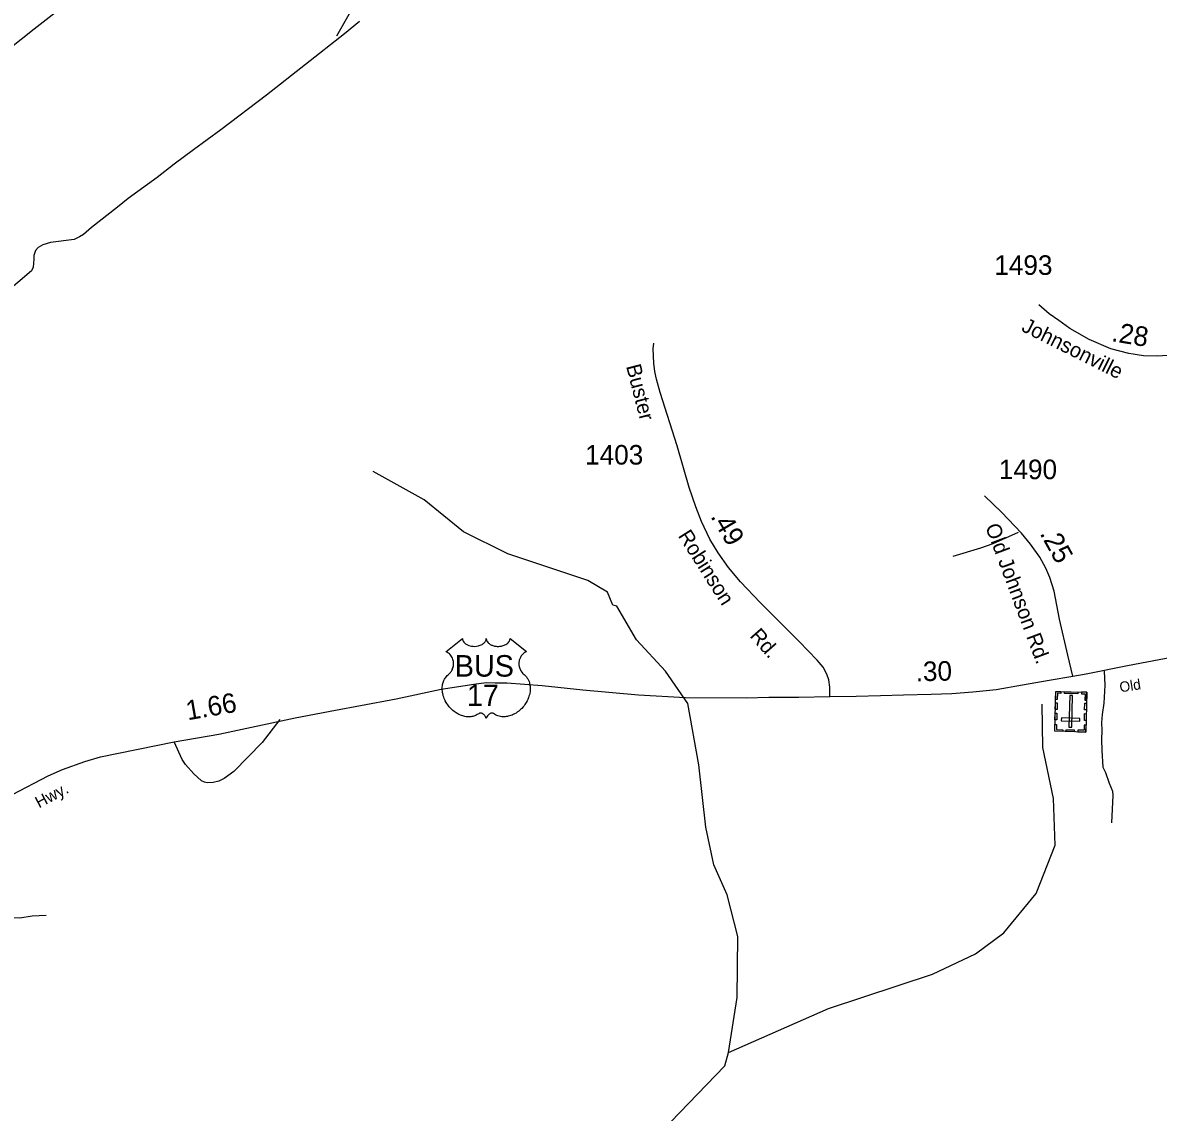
# Model space of a CAD drawing. Extents: x 2104537 to 2336408, y 34176 to 229611.
# Drawn here: x 2238210 to 2245467, y 104750 to 111712 of the extents above; entities that cross this region are included whole.
import ezdxf

# ---------------------------------------------------------------- set-up
doc = ezdxf.new("R2010")
doc.units = 0
for name, color, linetype in [('Exist Cultural Cemetery CELL', 7, 'Continuous'), ('Exist Hydrographic Creek Single Shore', 7, 'Continuous'), ('Exist Hydrographic Misc Water Feature', 7, 'Continuous'), ('Exist Road Non-System Type 51', 7, 'Continuous'), ('Exist Road Primary US Attributed', 7, 'Continuous'), ('Exist Road Primary US Divided Attributed', 7, 'Continuous'), ('Exist Road Primary US Label', 7, 'Continuous'), ('Exist Road Primary US Mileage Hundredths English Label', 7, 'Continuous'), ('Exist Road Primary US Shield CELL', 7, 'Continuous'), ('Exist Road Primary US Shield Number Label', 7, 'Continuous'), ('Exist Road Secondary Mileage Hundredths English Label', 7, 'Continuous'), ('Exist Road Secondary Type 51 Attributed', 7, 'Continuous'), ('Exist Road Secondary Type 51 Label', 7, 'Continuous'), ('Exist Road Secondary Type 51 Number Label', 7, 'Continuous')]:
    doc.layers.add(name, color=color, linetype=linetype)

msp = doc.modelspace()

# ---------------------------------------------------------------- linework, layer by layer
at = {"layer": 'Exist Cultural Cemetery CELL'}
for points in [[(2245004.5, 107179.3), (2244805.5, 107184.2), (2244811.7, 107438.7), (2245010.7, 107433.9)], [(2244844.8, 107437.9), (2244844.5, 107426.5), (2244822.5, 107427), (2244821.6, 107386.6), (2244810.4, 107386.9), (2244811.7, 107438.7)], [(2244953, 107423.8), (2244868.2, 107425.9), (2244868.4, 107437.3), (2244953.3, 107435.2)], [(2244977.7, 107434.6), (2244977.4, 107423.2), (2244999.4, 107422.6), (2244998.4, 107382.2), (2245009.5, 107382), (2245010.8, 107433.8)], [(2244821.3, 107366.2), (2244820.2, 107322.9), (2244808.9, 107323.2), (2244809.9, 107366.5)], [(2244896.2, 107211.3), (2244914.9, 107210.8), (2244919.9, 107413.6), (2244901.2, 107414)], [(2245009.1, 107364), (2245008, 107320.7), (2244996.6, 107320.9), (2244997.7, 107364.2)], [(2244819.7, 107300.3), (2244818.6, 107257), (2244807.2, 107257.3), (2244808.3, 107300.6)], [(2245007.4, 107296.8), (2245006.3, 107253.5), (2244995, 107253.8), (2244996, 107297.1)], [(2244806.5, 107227.5), (2244817.8, 107227.3), (2244817, 107195.1), (2244857.6, 107194.1), (2244857.3, 107183), (2244805.4, 107184.2)], [(2244965.4, 107248.4), (2244965.8, 107267), (2244848.1, 107269.9), (2244847.7, 107251.2)], [(2245005.6, 107222.6), (2244994.2, 107222.9), (2244993.4, 107190.7), (2244952.9, 107191.7), (2244952.6, 107180.6), (2245004.5, 107179.3)], [(2244930.5, 107181.2), (2244878.7, 107182.4), (2244878.9, 107193.8), (2244930.7, 107192.6)]]:
    msp.add_lwpolyline(points, close=True, dxfattribs=at)
at = {"layer": 'Exist Hydrographic Creek Single Shore'}
msp.add_lwpolyline([(2240218.2, 111626.8), (2240358.1, 111876.7), (2240655.2, 112169.5), (2240821.1, 112271.3), (2242456.1, 112984.3), (2242829.1, 113187.1), (2243260.2, 113490.4), (2243625.1, 113686.7), (2244339.1, 113984.5), (2244871.2, 114128.5), (2244953.3, 114271.2), (2244993.3, 114539.4), (2245017.2, 114588.2), (2245333.2, 114759.2)], dxfattribs=at)
at = {"layer": 'Exist Hydrographic Misc Water Feature'}
for points in [[(2242720.3, 105132.5), (2242776.2, 105482.5), (2242781.2, 105872.7), (2242712.3, 106139.8), (2242627.2, 106331.6), (2242575.3, 106572.2), (2242530.2, 106969.9), (2242460.2, 107361.7), (2242317.1, 107567.8), (2242132.2, 107768.2), (2242006.3, 107983.8), (2241981.2, 107990.9), (2241946.2, 108073.5), (2241821.1, 108148.2), (2241311.1, 108318.7), (2241027.1, 108458.7), (2240775.1, 108663.7), (2240449.1, 108843.9)], [(2242720.3, 105132.5), (2243360.2, 105412.1), (2244024.2, 105632.2), (2244298.3, 105761.4), (2244480.2, 105895.7), (2244686.3, 106147.5), (2244809.3, 106456.8), (2244798.2, 106755.5), (2244729.1, 107081.7), (2244726.3, 107357.2)], [(2242217.3, 104492.7), (2242349.3, 104687), (2242696.3, 105047.7), (2242720.3, 105132.5)]]:
    msp.add_lwpolyline(points, dxfattribs=at)
at = {"layer": 'Exist Road Non-System Type 51'}
for points in [[(2240361.9, 111719.3), (2240266.2, 111640.5), (2239766.9, 111248.6), (2239476.8, 111026.7), (2239300.4, 110899.7), (2239176.8, 110808.3), (2239069.2, 110723.2), (2238882.8, 110588), (2238816.3, 110532.3), (2238649.8, 110403.5), (2238597.1, 110358.2), (2238573.5, 110343.4), (2238537.7, 110326.3), (2238386.4, 110308.2), (2238338.9, 110293), (2238309.2, 110276.1), (2238292.4, 110256.7), (2238280.7, 110223.3), (2238281.3, 110201.5), (2238276.7, 110149.2), (2238265.3, 110127), (2237985.9, 109889.2)], [(2244572.2, 108454.6), (2244410.2, 108382.1), (2244330.9, 108353.8), (2244154.5, 108301.1)], [(2245121.9, 107568.5), (2245125.2, 107479.6), (2245120.3, 107363.5), (2245108.3, 107291.2), (2245103.6, 107241.1), (2245107.2, 107189), (2245104.6, 107131.1), (2245106.7, 107061), (2245113.4, 106955.1), (2245130.4, 106921.6), (2245154.2, 106852.3), (2245175.7, 106800.9), (2245177.3, 106773.9), (2245169.3, 106598.7)], [(2239852.4, 107260.5), (2239740.4, 107112.9), (2239559.4, 106927.9), (2239498.1, 106881.7), (2239463.8, 106866.5), (2239427, 106857), (2239389.2, 106855.2), (2239371.3, 106858.7), (2239352.8, 106868.1), (2239304.1, 106911.4), (2239249.3, 106972.5), (2239229.1, 107004.8), (2239177.8, 107116)], [(2237469.9, 106335.9), (2237501.4, 106258.9), (2237597.8, 106093.5), (2237653.3, 106041), (2237673.7, 106029.6), (2237703.8, 106022.5), (2237743.8, 106025.5), (2237797, 106055.1), (2237833.7, 106068.9), (2237869.2, 106066.1), (2237909, 106056.1), (2238109.7, 105996.2), (2238191.6, 105992.6), (2238270.4, 106004.1), (2238360.3, 106010)]]:
    msp.add_lwpolyline(points, dxfattribs=at)
at = {"layer": 'Exist Road Primary US Attributed'}
for points in [[(2244920.5, 107535.6), (2245006, 107551.5), (2245271.2, 107605.1), (2245597.4, 107665.5), (2245863.3, 107714.4), (2246110.9, 107757.6), (2246256.3, 107789.8), (2246358.4, 107817.8), (2246565, 107887.3)], [(2238143.8, 106780), (2238372.3, 106900.4), (2238463.9, 106939.2), (2238607.3, 106990.7), (2238707, 107021.5), (2239177.8, 107116), (2239463.1, 107165.6), (2239951.8, 107269.2), (2240209.1, 107319.5), (2240368.6, 107349.7), (2240595.7, 107391.4), (2240884.6, 107453.2), (2241093, 107486.3), (2241172.1, 107496.3), (2241229.6, 107494.9), (2241304.3, 107494.9), (2241530, 107476.2), (2241790.1, 107448.9), (2242146.1, 107418.2), (2242446.2, 107401.2), (2242836.1, 107398.9), (2242978, 107402.1), (2243170.8, 107402.9), (2243368.2, 107405.7)], [(2243368.2, 107405.7), (2243535.5, 107409.5), (2243693, 107413.9), (2243838.2, 107418.2), (2244015, 107422.5), (2244148.7, 107425.4), (2244282.3, 107435.4), (2244430.4, 107451.2), (2244600, 107481.4), (2244769.6, 107511.6), (2244920.5, 107535.6)]]:
    msp.add_lwpolyline(points, dxfattribs=at)
at = {"layer": 'Exist Road Primary US Divided Attributed'}
msp.add_lwpolyline([(2237731.5, 111235), (2238283.4, 111673.5), (2238599.6, 111922.3), (2239105.6, 112322), (2239663.2, 112760.6), (2240383.3, 113331.5), (2241061.7, 113864.9), (2241270.1, 114031.7), (2241455.2, 114178.4), (2241630.6, 114305), (2241793, 114412.8), (2241942.5, 114499.1), (2242118.1, 114594), (2242379.7, 114719.1), (2242509.5, 114767.2), (2242642, 114813.6)], dxfattribs=at)
at = {"layer": 'Exist Road Primary US Shield CELL'}
msp.add_lwpolyline([(2241020.1, 107777.6), (2241020.3, 107773.2), (2241021.4, 107768), (2241022.2, 107765.3), (2241024.7, 107760.1), (2241028.7, 107754), (2241034.3, 107748), (2241040.6, 107742.8), (2241044.9, 107740.1), (2241052.2, 107736.2), (2241060.4, 107732.7), (2241069.5, 107730.1), (2241078.9, 107728.2), (2241089.1, 107727.1), (2241099.2, 107726.9), (2241110.2, 107727.7), (2241122.2, 107730), (2241127.8, 107731.5), (2241134, 107733.6), (2241139.8, 107736), (2241146.1, 107739.4), (2241151.2, 107742.6), (2241155.2, 107745.5), (2241160.8, 107750.9), (2241165.3, 107756.5), (2241167.2, 107759.7), (2241168.8, 107762.7), (2241171.1, 107769.1), (2241171.7, 107771.9), (2241172.1, 107777.8), (2241172.5, 107772.9), (2241173, 107769.8), (2241173.8, 107766.8), (2241175.1, 107763.6), (2241177.3, 107759), (2241179.9, 107755.3), (2241184.6, 107749.7), (2241187.5, 107746.9), (2241190.2, 107744.7), (2241197.5, 107739.8), (2241205.9, 107735.5), (2241210, 107733.7), (2241214.3, 107732.2), (2241219.7, 107730.5), (2241225.3, 107729.2), (2241230.8, 107728.3), (2241236.5, 107727.4), (2241242.2, 107727), (2241247, 107726.9), (2241252.7, 107726.9), (2241258.1, 107727.3), (2241263.5, 107727.9), (2241269.6, 107728.9), (2241274.4, 107730), (2241280.8, 107731.7), (2241286.6, 107733.7), (2241291.6, 107735.9), (2241298.2, 107739.4), (2241303.6, 107742.7), (2241307.5, 107745.8), (2241312.1, 107750.1), (2241316.5, 107755.2), (2241319.1, 107758.9), (2241320.9, 107762.7), (2241322.6, 107766.8), (2241323.6, 107771), (2241324.1, 107774.7), (2241324.2, 107777.9), (2241430.5, 107693.2), (2241428, 107692.3), (2241422.2, 107689.5), (2241417.6, 107686.8), (2241410.3, 107681.6), (2241407.2, 107678.8), (2241404.1, 107675.8), (2241401.2, 107672.7), (2241398.6, 107669.7), (2241395.6, 107665.5), (2241392.8, 107661.2), (2241390.1, 107656.5), (2241388.1, 107652.4), (2241384.9, 107643.9), (2241383.3, 107638.5), (2241382.3, 107633.9), (2241381, 107624.4), (2241380.7, 107619.9), (2241380.7, 107615.4), (2241381, 107610.7), (2241381.4, 107606.2), (2241382.2, 107601.5), (2241383, 107597.3), (2241384.3, 107592.2), (2241386.2, 107586.3), (2241388.5, 107580.6), (2241393.4, 107571.4), (2241399.6, 107562), (2241404.1, 107556.7), (2241408.4, 107552.2), (2241415, 107546.6), (2241418.6, 107543.5), (2241422.6, 107539.4), (2241429.3, 107531.7), (2241432, 107528.1), (2241434.7, 107524), (2241437.2, 107519.8), (2241439.7, 107515.2), (2241441.7, 107511.3), (2241445.5, 107502.2), (2241448.2, 107493.3), (2241449.5, 107488.7), (2241451.4, 107478.3), (2241452.2, 107473.1), (2241453, 107462.9), (2241453, 107450.6), (2241452.1, 107438.9), (2241449.9, 107425.3), (2241448.1, 107417.2), (2241445.3, 107407.7), (2241442.6, 107399.4), (2241437.7, 107387.3), (2241433.4, 107378.5), (2241427.8, 107368.2), (2241424, 107362), (2241419.6, 107355.4), (2241414, 107347.7), (2241407.4, 107339.5), (2241399.6, 107330.9), (2241393.3, 107324.6), (2241385, 107317.2), (2241380, 107313), (2241372.8, 107307.6), (2241363, 107301.1), (2241353.3, 107295.5), (2241345.1, 107291.3), (2241337.8, 107288.2), (2241328.4, 107284.6), (2241312.7, 107280.3), (2241307, 107279.1), (2241300.2, 107278.1), (2241293.9, 107277.4), (2241287.8, 107277.1), (2241279.5, 107277.1), (2241271.2, 107277.7), (2241263.5, 107278.8), (2241255.4, 107280.5), (2241246.9, 107283), (2241239.2, 107286), (2241231.4, 107289.9), (2241218.3, 107298.2), (2241214.5, 107300.2), (2241212.3, 107300.7), (2241207.3, 107301), (2241202.5, 107300), (2241197.6, 107298), (2241194.6, 107296.5), (2241190.7, 107293.9), (2241187.7, 107291.5), (2241184.1, 107288), (2241181.5, 107285.2), (2241179.6, 107282.9), (2241175.9, 107277.1), (2241174.6, 107274.3), (2241173.2, 107270.7), (2241172, 107265.4), (2241170.3, 107272.1), (2241168.4, 107276.5), (2241166.1, 107280.3), (2241163.8, 107283.6), (2241160.1, 107287.9), (2241156.8, 107291.1), (2241152.7, 107294.3), (2241148.5, 107296.9), (2241145.1, 107298.7), (2241141.9, 107299.8), (2241138.1, 107300.8), (2241134.9, 107301), (2241132.4, 107301), (2241128.8, 107300.2), (2241124, 107296.7), (2241119.5, 107293.6), (2241114.5, 107290.5), (2241108.6, 107287.3), (2241104.3, 107285.3), (2241099.1, 107283.3), (2241093.1, 107281.3), (2241086.6, 107279.6), (2241079.9, 107278.3), (2241074, 107277.4), (2241067.6, 107276.8), (2241061.9, 107276.6), (2241056, 107276.7), (2241050.4, 107277.1), (2241043.9, 107277.7), (2241035.9, 107278.9), (2241029.2, 107280.4), (2241022.2, 107282.3), (2241015, 107284.5), (2241007.2, 107287.5), (2240997.6, 107291.7), (2240990.9, 107295.1), (2240980.3, 107301.2), (2240967.8, 107309.8), (2240958.4, 107317.4), (2240951.6, 107323.6), (2240941.5, 107333.9), (2240935.5, 107340.7), (2240926.2, 107352.7), (2240920.3, 107361.5), (2240916.4, 107367.9), (2240910.7, 107378.2), (2240907.6, 107384.6), (2240903.6, 107394), (2240900.5, 107402.6), (2240897.8, 107410.8), (2240896.4, 107416), (2240894.4, 107425.1), (2240893.2, 107431.6), (2240892, 107440.5), (2240891.3, 107449.8), (2240891.2, 107458.4), (2240891.4, 107465.6), (2240892.2, 107473.9), (2240893.6, 107482.8), (2240895.3, 107490.4), (2240896.9, 107495.8), (2240899.1, 107502.5), (2240902.1, 107509.8), (2240905.6, 107516.9), (2240909, 107522.7), (2240913.2, 107529), (2240917.3, 107534.3), (2240922.8, 107540.2), (2240928.4, 107545.6), (2240933.6, 107549.8), (2240939.7, 107555.9), (2240943, 107559.5), (2240946.8, 107564.6), (2240949.9, 107569.3), (2240952.3, 107573.5), (2240955.6, 107579.7), (2240957.5, 107584.4), (2240960, 107591.5), (2240961.2, 107596.6), (2240962.4, 107603), (2240963.3, 107609.1), (2240963.6, 107616.7), (2240963.4, 107623), (2240962.6, 107630.4), (2240961.2, 107637.4), (2240959.5, 107643.5), (2240956.9, 107650.6), (2240954.5, 107655.7), (2240950.4, 107662.7), (2240945.9, 107669.2), (2240941.2, 107674.4), (2240936.5, 107679.2), (2240932, 107682.7), (2240927.7, 107685.7), (2240922.3, 107689), (2240917.1, 107691.6), (2240913.8, 107692.9)], close=True, dxfattribs=at)
at = {"layer": 'Exist Road Secondary Type 51 Attributed'}
for points in [[(2246104.7, 109675.8), (2245890.9, 109640.1), (2245736.4, 109611.5), (2245553.2, 109586.7), (2245463.5, 109580.9), (2245371.9, 109582.8), (2245278.4, 109598.1), (2245163.9, 109628.7), (2245026.5, 109687.8), (2244902.4, 109758.5), (2244831.8, 109808.1), (2244770.8, 109852), (2244704, 109909.3)], [(2243368.2, 107405.7), (2243368.2, 107465.6), (2243362.5, 107513.1), (2243349.5, 107549), (2243326.5, 107593.6), (2243287.7, 107638.2), (2243172.7, 107757.5), (2243059.2, 107871.1), (2242922.6, 108006.3), (2242797.6, 108138.6), (2242720, 108230.6), (2242653.9, 108324.1), (2242602.1, 108411.8), (2242547.5, 108525.4), (2242511.6, 108617.4), (2242468.5, 108741.1), (2242392.3, 109008.5), (2242283.1, 109349.3), (2242260.1, 109434.1), (2242250, 109483), (2242244.3, 109536.2), (2242239.9, 109628.3), (2242242.8, 109664.2)], [(2244920.5, 107535.6), (2244888.9, 107669.8), (2244837.1, 107901.3), (2244801.2, 108079.6), (2244773.9, 108165.9), (2244749.4, 108226.3), (2244710.6, 108296.7), (2244650.3, 108380.1), (2244594.2, 108449.2), (2244466.3, 108584.3), (2244357.1, 108689.3)]]:
    msp.add_lwpolyline(points, dxfattribs=at)

# ---------------------------------------------------------------- texts
at = {"layer": 'Exist Road Primary US Label'}
msp.add_text('Hwy.', height=75, rotation=27.77695, dxfattribs=at).set_placement((2238313.8, 106691.3))
at = {"layer": 'Exist Road Primary US Mileage Hundredths English Label'}
for s, height, rotation, p in [('.30', 125, 1.23281, (2243917.9, 107503.6)), ('Old', 65.62, 8.98127, (2245225, 107432.7)), ('1.66', 125, 9.86547, (2239264.1, 107254.1))]:
    msp.add_text(s, height=height, rotation=rotation, dxfattribs=at).set_placement(p)
at = {"layer": 'Exist Road Primary US Shield Number Label'}
for s, p in [('BUS', (2240971, 107533.5)), ('17', (2241048.8, 107345.6))]:
    msp.add_text(s, height=137.5, dxfattribs=at).set_placement(p)
at = {"layer": 'Exist Road Secondary Mileage Hundredths English Label'}
for s, rotation, p in [('.28', 350.72329, (2245163.8, 109677.3)), ('.49', 300.53618, (2242602.9, 108557.2)), ('.25', 298.84449, (2244707.7, 108448.7))]:
    msp.add_text(s, height=125, rotation=rotation, dxfattribs=at).set_placement(p)
at = {"layer": 'Exist Road Secondary Type 51 Label'}
for s, rotation, p in [('Johnsonville', 333.44738, (2244586.5, 109744.6)), ('Buster', 284.49225, (2242065.3, 109517.1)), ('Old Johnson Rd.', 290.51631, (2244360.3, 108492.1)), ('Robinson', 302.37636, (2242394.9, 108433.6)), ('Rd.', 311.37, (2242851.4, 107790.9))]:
    msp.add_text(s, height=95, rotation=rotation, dxfattribs=at).set_placement(p)
at = {"layer": 'Exist Road Secondary Type 51 Number Label'}
for s, p in [('1493', (2244419.3, 110100.4)), ('1403', (2241803.8, 108888.4)), ('1490', (2244448.7, 108795.2))]:
    msp.add_text(s, height=125, dxfattribs=at).set_placement(p)

doc.saveas('drawing.dxf')
